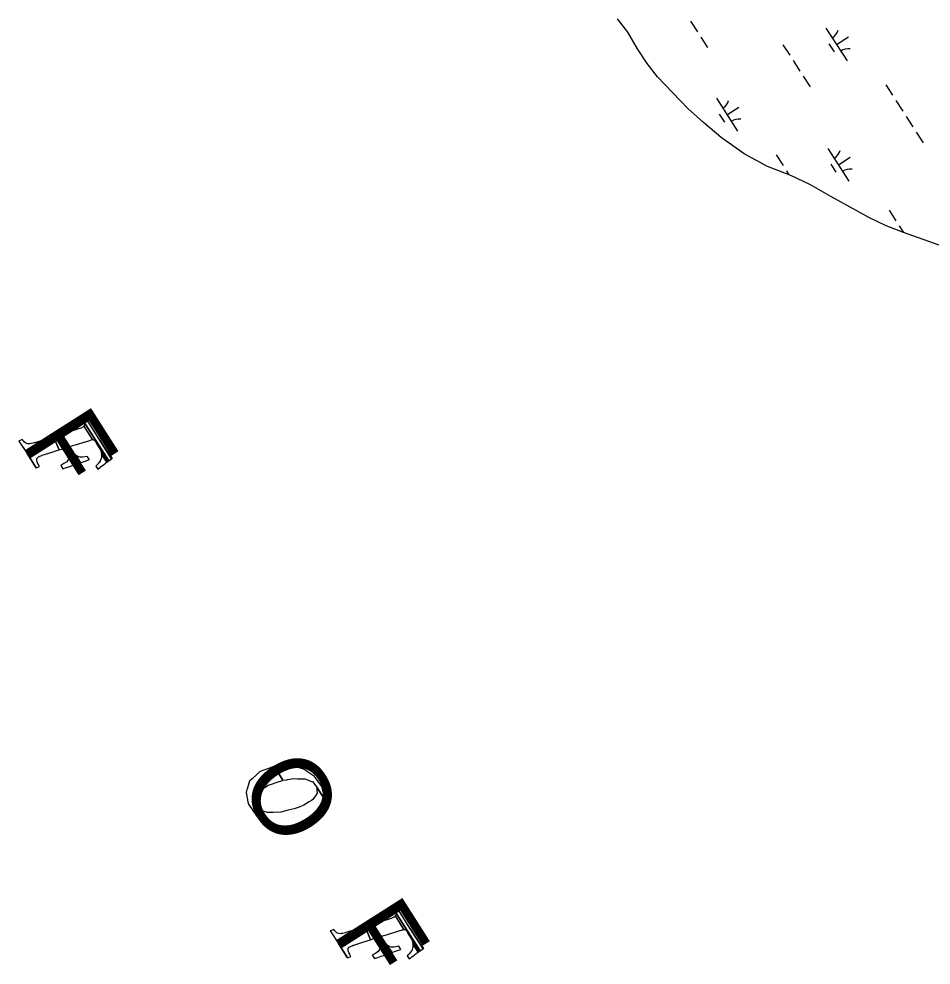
# Model space of a CAD drawing. Extents: x 3962991 to 3983549, y 181631 to 204078.
# Drawn here: x 3974493 to 3975659, y 186469 to 187678 of the extents above; entities that cross this region are included whole.
import ezdxf

# ---------------------------------------------------------------- set-up
doc = ezdxf.new("R2010")
doc.units = 0
for name, color, linetype in [('V-ANNO-MASK', 7, 'Continuous'), ('V-ANNO-MASK2', 7, 'Continuous'), ('V-RIVR-IDEN', 7, 'Continuous'), ('V-WETL-SWMP', 7, 'Continuous')]:
    doc.layers.add(name, color=color, linetype=linetype)

msp = doc.modelspace()

# ---------------------------------------------------------------- linework, layer by layer
at = {"layer": 'V-ANNO-MASK2'}
for points in [[(3974572.8, 187168.1), (3974572.7, 187168.1), (3974574, 187166.2), (3974607.9, 187112.9), (3974611.6, 187115.6), (3974594.8, 187142), (3974578.6, 187167.8), (3974577.6, 187169.6), (3974577.5, 187169.6), (3974577.3, 187169.5)], [(3974575, 187164.5), (3974575.5, 187163.7), (3974607.8, 187112.9), (3974607.8, 187112.9), (3974607.9, 187112.9), (3974574, 187166.2)], [(3974576.3, 187157.5), (3974576.1, 187157.3), (3974587, 187140.2), (3974587.3, 187140.3), (3974587.8, 187140.2), (3974588.7, 187140.1), (3974589, 187140), (3974590.1, 187139), (3974590.7, 187138.1), (3974592.4, 187135.8), (3974607.2, 187112.5), (3974607.3, 187112.5), (3974607.8, 187112.9), (3974575.5, 187163.7), (3974576.9, 187160.2), (3974576.9, 187160.2), (3974576.9, 187159.9), (3974576.8, 187159.8), (3974576.8, 187159.2), (3974576.7, 187158.9), (3974576.6, 187157.8)], [(3974544.6, 187127.1), (3974547.6, 187128), (3974549.3, 187128.6), (3974550.4, 187128.9), (3974550.4, 187129), (3974550.9, 187129.1), (3974550.9, 187129.1), (3974551, 187129.1), (3974564.3, 187108.1), (3974570.4, 187110.2), (3974557.2, 187131), (3974557.4, 187131.1), (3974557.6, 187131.1), (3974558.1, 187131.3), (3974558.1, 187131.3), (3974558.6, 187131.4), (3974559.9, 187131.8), (3974559.9, 187131.8), (3974562, 187132.5), (3974564.8, 187133.3), (3974572.8, 187135.8), (3974575.9, 187136.8), (3974576.9, 187137.1), (3974580.7, 187138.2), (3974581, 187138.3), (3974583.7, 187139.2), (3974584.5, 187139.4), (3974585.3, 187139.7), (3974585.7, 187139.8), (3974587, 187140.2), (3974587.3, 187140.3), (3974576.3, 187157.5), (3974576.1, 187157.3), (3974575.1, 187156.4), (3974574.8, 187156.1), (3974574.1, 187155.8), (3974573.4, 187155.4), (3974570.9, 187154.3), (3974570.6, 187154.2), (3974566.9, 187152.9), (3974565.8, 187152.6), (3974562.7, 187151.6), (3974554.8, 187149.2), (3974552, 187148.3), (3974549.9, 187147.6), (3974548.5, 187147.2), (3974548, 187147.1), (3974547.5, 187146.9), (3974547.4, 187146.9), (3974547.2, 187146.8), (3974541, 187144.9), (3974540.9, 187144.9), (3974540.4, 187144.7), (3974539.3, 187144.3), (3974537.5, 187143.8)], [(3974537.5, 187143.8), (3974534.5, 187142.9), (3974530.2, 187141.5), (3974525.7, 187140.1), (3974512.9, 187136.1), (3974512.4, 187136), (3974510.7, 187135.5), (3974509.3, 187135.1), (3974507.2, 187134.8), (3974506.4, 187134.7), (3974504.1, 187134.9), (3974504, 187134.9), (3974502.2, 187135.6), (3974501.6, 187136), (3974500.3, 187137), (3974499.4, 187138), (3974498.6, 187138.8), (3974497.6, 187140.3), (3974497.5, 187140.2), (3974497.5, 187140.2), (3974493.4, 187138.4), (3974493.1, 187138.3), (3974503.7, 187122.3), (3974515.3, 187104), (3974519.4, 187105.7), (3974518.5, 187107.2), (3974518, 187108.3), (3974517.8, 187108.5), (3974516.8, 187110.7), (3974516.5, 187111.6), (3974515.9, 187113.6), (3974515.9, 187114), (3974515.9, 187116.1), (3974516, 187116.1), (3974517.4, 187117.5), (3974517.9, 187118.1), (3974519.6, 187118.8), (3974519.6, 187118.9), (3974520.9, 187119.4), (3974522.5, 187120), (3974523, 187120.2), (3974535.8, 187124.3), (3974540.3, 187125.7), (3974544.6, 187127.1)], [(3974598.6, 187122.5), (3974598.8, 187121.6), (3974605.4, 187111.2), (3974605.7, 187111.4), (3974605.7, 187111.4), (3974606, 187111.6), (3974606.6, 187112), (3974606.6, 187112), (3974606.7, 187112.1), (3974607.1, 187112.4), (3974607.1, 187112.4), (3974607.2, 187112.5), (3974592.4, 187135.8), (3974595.2, 187131.1), (3974595.4, 187130.6), (3974596.9, 187127.7), (3974597.6, 187126), (3974598.2, 187123.9)], [(3974601.1, 187132.6), (3974594.8, 187142), (3974611.6, 187115.6), (3974611.8, 187115.7), (3974612.1, 187115.9), (3974610.5, 187118.5)], [(3974550.6, 187109.5), (3974546.6, 187107.3), (3974549.3, 187103), (3974553.8, 187104.5), (3974558, 187106), (3974561, 187107), (3974562.7, 187107.6), (3974563.8, 187107.9), (3974564.3, 187108.1), (3974564.3, 187108.1), (3974564.4, 187108.1), (3974553.8, 187124.8), (3974555, 187122.8), (3974556.2, 187119.9), (3974556.7, 187117), (3974556.1, 187114.5), (3974554.2, 187111.9)], [(3974560.4, 187126.3), (3974557.2, 187131), (3974570.4, 187110.2), (3974570.6, 187110.3), (3974570.8, 187110.3), (3974571.3, 187110.5), (3974564.4, 187121.4), (3974562.2, 187123.8)], [(3974503.7, 187122.3), (3974515, 187103.9), (3974515.3, 187104)], [(3974566, 187119.7), (3974564.4, 187121.3), (3974571.3, 187110.5), (3974571.8, 187110.7)], [(3974568.5, 187118.4), (3974566.1, 187119.7), (3974571.8, 187110.7), (3974573.1, 187111.1), (3974575.1, 187111.8), (3974577.9, 187112.8), (3974583.2, 187114.6), (3974580.5, 187118.8), (3974574.8, 187117.7), (3974571.4, 187117.8)], [(3974593.8, 187108.7), (3974591.5, 187106.4), (3974593.8, 187102.6), (3974596.4, 187104.5), (3974597.2, 187105.2), (3974600.3, 187107.5), (3974600.6, 187107.6), (3974602.7, 187109.2), (3974603.4, 187109.7), (3974604, 187110.2), (3974604.3, 187110.4), (3974605.5, 187111.2), (3974598.8, 187121.6), (3974598.7, 187119.2), (3974598.7, 187118.5), (3974598.7, 187117.2), (3974598.3, 187116.2), (3974597.1, 187113.1), (3974597, 187112.7), (3974594.4, 187109.6)], [(3974612.2, 187116), (3974610.5, 187118.4), (3974612.1, 187115.9)], [(3974824.4, 186723.2), (3974819.1, 186722.9), (3974830.5, 186705), (3974835.4, 186705.7), (3974836.3, 186705.9), (3974845, 186707.2), (3974849.1, 186707.1), (3974851.6, 186707), (3974851.6, 186707), (3974855, 186706.9), (3974858.3, 186706.8), (3974864, 186704.7), (3974866.9, 186703.7), (3974868.1, 186703.3), (3974873.8, 186696.2), (3974883.4, 186681), (3974883.9, 186682.6), (3974881, 186693.7), (3974880.1, 186697.2), (3974880.1, 186697.2), (3974870.7, 186709.9), (3974863.3, 186715), (3974860.6, 186716.9), (3974858.5, 186718.3), (3974856.9, 186719.4), (3974854.3, 186720), (3974849.1, 186721.3), (3974845.3, 186722.2), (3974841.3, 186723.2), (3974838.4, 186723.9), (3974834.5, 186723.7), (3974825.3, 186723.2)], [(3974785.7, 186677.4), (3974786.3, 186674.5), (3974796.9, 186659.7), (3974805.9, 186653.8), (3974806.2, 186653.6), (3974793.8, 186673.1), (3974793, 186677.6), (3974792.6, 186680.1), (3974792.4, 186681.4), (3974795.9, 186687.1), (3974797.2, 186689.2), (3974797.5, 186689.8), (3974800.6, 186691.8), (3974807.5, 186696), (3974811.6, 186698.6), (3974811.7, 186698.7), (3974811.7, 186698.7), (3974816, 186700.1), (3974823.1, 186702.6), (3974829.8, 186704.9), (3974830.5, 186705), (3974819.1, 186722.9), (3974818.5, 186722.6), (3974811.9, 186720.2), (3974804.9, 186717.5), (3974800.7, 186716), (3974800.6, 186715.9), (3974797, 186712.5), (3974791, 186707), (3974788.2, 186704.4), (3974787.8, 186704), (3974786.9, 186701.2), (3974784.6, 186693.7), (3974784.4, 186693), (3974784, 186691.8), (3974783.3, 186689.5), (3974783.3, 186689.3)], [(3974799.9, 186666.9), (3974793.8, 186673.1), (3974806.2, 186653.6), (3974809.9, 186651.2), (3974811.8, 186649.9), (3974812.6, 186649.7), (3974820.9, 186647.8), (3974820.8, 186647.8), (3974824, 186647.1), (3974824.8, 186646.9), (3974829.9, 186645.7), (3974838.9, 186646.6), (3974844.3, 186647.2), (3974844.5, 186647.2), (3974849.3, 186647.7), (3974856.2, 186650.6), (3974862.6, 186653.3), (3974863.2, 186653.5), (3974867.5, 186655.3), (3974868.1, 186656), (3974873.9, 186661.8), (3974876.3, 186664.3), (3974877.8, 186665.8), (3974879.8, 186667.9), (3974880.8, 186671.5), (3974882.1, 186676.3), (3974882.8, 186678.7), (3974883.1, 186679.7), (3974883.4, 186681), (3974873.8, 186696.2), (3974873.9, 186694.2), (3974874, 186692.6), (3974874.2, 186688.7), (3974872, 186685.3), (3974870.3, 186682.9), (3974868.6, 186680.3), (3974866.8, 186679.2), (3974864, 186677.4), (3974857.2, 186673.1), (3974856.4, 186672.8), (3974852, 186671.1), (3974851.4, 186670.9), (3974844.9, 186668.4), (3974837.2, 186666.7), (3974832.7, 186665.7), (3974832.6, 186665.6), (3974827.6, 186664.5), (3974818.2, 186664.1), (3974813.9, 186664), (3974813.2, 186663.9), (3974810.6, 186663.8), (3974802.1, 186666.3), (3974801.3, 186666.5)], [(3974970.7, 186542.5), (3974970.6, 186542.4), (3974971.9, 186540.5), (3975005.8, 186487.3), (3975009.5, 186489.9), (3974992.7, 186516.3), (3974976.5, 186542.2), (3974975.5, 186543.9), (3974975.4, 186543.9), (3974975.2, 186543.8)], [(3974942.5, 186501.4), (3974945.5, 186502.4), (3974947.2, 186502.9), (3974948.4, 186503.3), (3974948.3, 186503.3), (3974948.9, 186503.4), (3974948.9, 186503.5), (3974948.9, 186503.5), (3974962.3, 186482.5), (3974968.4, 186484.5), (3974955.1, 186505.3), (3974955.3, 186505.4), (3974955.5, 186505.5), (3974956, 186505.6), (3974956, 186505.6), (3974956.5, 186505.8), (3974957.9, 186506.2), (3974957.9, 186506.2), (3974959.9, 186506.8), (3974962.8, 186507.7), (3974970.7, 186510.1), (3974973.8, 186511.1), (3974974.9, 186511.4), (3974978.7, 186512.6), (3974979, 186512.7), (3974981.6, 186513.5), (3974982.5, 186513.7), (3974983.2, 186514), (3974983.6, 186514.1), (3974985, 186514.5), (3974985.2, 186514.6), (3974974.2, 186531.9), (3974974, 186531.7), (3974973, 186530.7), (3974972.8, 186530.4), (3974972.1, 186530.1), (3974971.3, 186529.8), (3974968.8, 186528.6), (3974968.5, 186528.5), (3974964.8, 186527.2), (3974963.8, 186526.9), (3974960.6, 186525.9), (3974952.7, 186523.5), (3974949.9, 186522.6), (3974947.8, 186522), (3974946.5, 186521.6), (3974946, 186521.4), (3974945.5, 186521.3), (3974945.3, 186521.2), (3974945.1, 186521.1), (3974938.9, 186519.2), (3974938.8, 186519.2), (3974938.3, 186519), (3974937.2, 186518.7), (3974935.5, 186518.1)], [(3974972.9, 186538.9), (3974973.4, 186538), (3975005.7, 186487.2), (3975005.8, 186487.2), (3975005.8, 186487.3), (3974971.9, 186540.5)], [(3974974.2, 186531.9), (3974974, 186531.7), (3974985, 186514.5), (3974985.2, 186514.6), (3974985.8, 186514.5), (3974986.6, 186514.4), (3974986.9, 186514.4), (3974988, 186513.4), (3974988.7, 186512.5), (3974990.3, 186510.1), (3975005.2, 186486.8), (3975005.2, 186486.8), (3975005.7, 186487.2), (3974973.4, 186538), (3974974.8, 186534.6), (3974974.8, 186534.5), (3974974.8, 186534.3), (3974974.8, 186534.2), (3974974.7, 186533.6), (3974974.7, 186533.2), (3974974.5, 186532.2)], [(3974935.5, 186518.1), (3974932.5, 186517.2), (3974928.2, 186515.9), (3974923.6, 186514.5), (3974910.8, 186510.5), (3974910.3, 186510.3), (3974908.6, 186509.9), (3974907.2, 186509.5), (3974905.2, 186509.2), (3974904.4, 186509.1), (3974902, 186509.2), (3974901.9, 186509.2), (3974900.1, 186509.9), (3974899.5, 186510.4), (3974898.2, 186511.4), (3974897.3, 186512.3), (3974896.5, 186513.1), (3974895.5, 186514.6), (3974895.4, 186514.6), (3974895.4, 186514.5), (3974891.4, 186512.8), (3974891, 186512.6), (3974901.6, 186496.6), (3974913.2, 186478.4), (3974917.4, 186480), (3974916.4, 186481.5), (3974915.9, 186482.6), (3974915.8, 186482.9), (3974914.7, 186485), (3974914.4, 186486), (3974913.8, 186487.9), (3974913.8, 186488.3), (3974913.9, 186490.4), (3974913.9, 186490.4), (3974915.3, 186491.9), (3974915.8, 186492.4), (3974917.5, 186493.2), (3974917.5, 186493.2), (3974918.8, 186493.8), (3974920.4, 186494.4), (3974920.9, 186494.5), (3974933.7, 186498.6), (3974938.2, 186500.1), (3974942.5, 186501.4)], [(3974996.5, 186496.8), (3974996.8, 186496), (3975003.4, 186485.5), (3975003.6, 186485.7), (3975003.6, 186485.7), (3975004, 186485.9), (3975004.5, 186486.3), (3975004.5, 186486.3), (3975004.7, 186486.4), (3975005, 186486.7), (3975005, 186486.7), (3975005.2, 186486.8), (3974990.3, 186510.2), (3974993.1, 186505.4), (3974993.4, 186505), (3974994.8, 186502), (3974995.6, 186500.4), (3974996.1, 186498.2)], [(3974999, 186506.9), (3974992.7, 186516.3), (3975009.5, 186489.9), (3975009.7, 186490.1), (3975010, 186490.3), (3975008.4, 186492.8)], [(3974901.6, 186496.6), (3974912.9, 186478.2), (3974913.2, 186478.4)], [(3974948.6, 186483.8), (3974944.5, 186481.7), (3974947.3, 186477.3), (3974951.7, 186478.8), (3974955.9, 186480.3), (3974958.9, 186481.3), (3974960.6, 186481.9), (3974961.7, 186482.3), (3974962.2, 186482.4), (3974962.2, 186482.4), (3974962.3, 186482.5), (3974951.7, 186499.1), (3974952.9, 186497.1), (3974954.1, 186494.2), (3974954.6, 186491.3), (3974954.1, 186488.9), (3974952.1, 186486.3)], [(3974958.4, 186500.7), (3974955.1, 186505.3), (3974968.4, 186484.5), (3974968.6, 186484.6), (3974968.7, 186484.7), (3974969.2, 186484.8), (3974962.3, 186495.7), (3974960.2, 186498.2)], [(3974964, 186494), (3974962.3, 186495.7), (3974969.2, 186484.8), (3974969.7, 186485)], [(3974991.7, 186483), (3974989.4, 186480.7), (3974991.8, 186477), (3974994.3, 186478.9), (3974995.2, 186479.5), (3974998.3, 186481.8), (3974998.5, 186482), (3975000.7, 186483.6), (3975001.3, 186484.1), (3975002, 186484.5), (3975002.3, 186484.7), (3975003.4, 186485.5), (3974996.7, 186496), (3974996.7, 186493.5), (3974996.7, 186492.8), (3974996.6, 186491.5), (3974996.2, 186490.6), (3974995, 186487.4), (3974994.9, 186487.1), (3974992.4, 186483.9)], [(3974966.4, 186492.7), (3974964, 186494), (3974969.7, 186485), (3974971, 186485.5), (3974973.1, 186486.2), (3974975.8, 186487.1), (3974981.1, 186488.9), (3974978.4, 186493.1), (3974972.7, 186492), (3974969.3, 186492.1)], [(3975010.1, 186490.3), (3975008.4, 186492.8), (3975010, 186490.3)]]:
    msp.add_lwpolyline(points, close=True, dxfattribs=at)
at = {"layer": 'V-WETL-SWMP'}
for p, q in [((3975271.4, 187660.5), (3975258, 187677.5)), ((3975351.4, 187674.5), (3975360.1, 187661.1)), ((3975283.7, 187639.3), (3975271.4, 187660.5)), ((3975364.4, 187654.3), (3975373, 187640.9)), ((3975524.4, 187665.9), (3975551.4, 187623.8)), ((3975537.9, 187644.8), (3975553.1, 187654.5)), ((3975469.5, 187644.6), (3975478.2, 187631.1)), ((3975528.2, 187645.7), (3975534.7, 187635.6)), ((3975295.9, 187620.5), (3975283.7, 187639.3)), ((3975309.3, 187603.5), (3975295.9, 187620.5)), ((3975482.5, 187624.4), (3975491.1, 187610.9)), ((3975348, 187563.2), (3975309.3, 187603.5)), ((3975495.4, 187604.2), (3975504.1, 187590.7)), ((3975601, 187593.5), (3975609.6, 187580)), ((3975384.4, 187576.1), (3975411.4, 187534)), ((3975613.9, 187573.2), (3975622.6, 187559.8)), ((3975367.9, 187545.1), (3975348, 187563.2)), ((3975397.9, 187555.1), (3975413, 187564.8)), ((3975388.1, 187555.9), (3975394.6, 187545.8)), ((3975626.9, 187553), (3975635.5, 187539.6)), ((3975390.3, 187525.9), (3975367.9, 187545.1)), ((3975419.8, 187505), (3975390.3, 187525.9)), ((3975639.8, 187532.8), (3975648.5, 187519.4)), ((3975526.8, 187512.2), (3975553.8, 187470.1)), ((3975449.8, 187488.9), (3975419.8, 187505)), ((3975461, 187503.7), (3975469.6, 187490.2)), ((3975540.3, 187491.1), (3975555.5, 187500.8)), ((3975479.7, 187477.5), (3975449.8, 187488.9)), ((3975530.6, 187492), (3975537.1, 187481.9)), ((3975473.9, 187483.5), (3975477.1, 187478.5)), ((3975503.7, 187466), (3975479.7, 187477.5)), ((3975530.7, 187450.5), (3975503.7, 187466)), ((3975579.9, 187423.4), (3975530.7, 187450.5)), ((3975605, 187433.3), (3975613.6, 187419.8)), ((3975601.5, 187413.1), (3975579.9, 187423.4)), ((3975623.6, 187404.6), (3975601.5, 187413.1)), ((3975617.9, 187413.1), (3975623.3, 187404.7)), ((3975675.1, 187386.4), (3975623.6, 187404.6))]:
    msp.add_line(p, q, dxfattribs=at)
for centre, start, end in [((3975523.2, 187668.2), 301.8919, 343.4355), ((3975553, 187621.7), 81.8919, 123.4355), ((3975383.2, 187578.4), 301.8919, 343.4355), ((3975413, 187531.9), 81.8919, 123.4355), ((3975525.6, 187514.5), 301.8919, 343.4355), ((3975555.4, 187468), 81.8919, 123.4355)]:
    msp.add_arc(centre, 17.6, start, end, dxfattribs=at)

# ---------------------------------------------------------------- texts
at = {"layer": 'V-ANNO-MASK'}
for s, p in [('F', (3974495, 187136)), ('O', (3974771.6, 186701)), ('F', (3974892.9, 186510.3))]:
    msp.add_text(s, height=100, rotation=302.457, dxfattribs=at).set_placement(p)
at = {"layer": 'V-RIVR-IDEN'}
for s, p in [('F', (3974495, 187136)), ('O', (3974771.6, 186701)), ('F', (3974892.9, 186510.3))]:
    msp.add_text(s, height=100, rotation=302.457, dxfattribs=at).set_placement(p)

doc.saveas('drawing.dxf')
